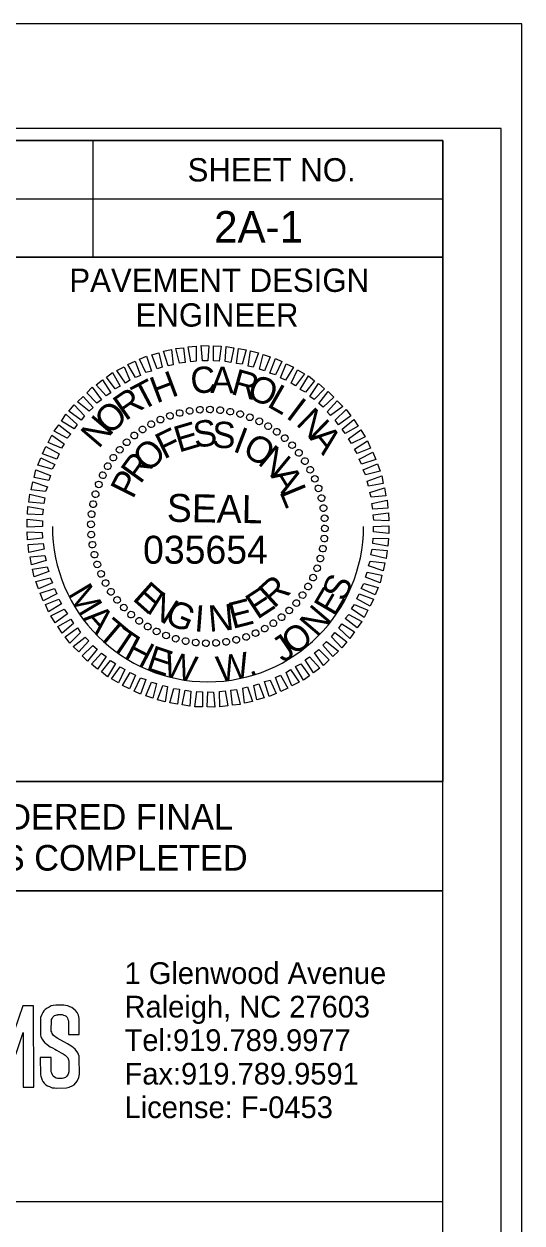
# Model space of a CAD drawing. Extents: x 957297 to 961629, y 830661 to 840840.
# Drawn here: x 960288 to 960394.8, y 840582.4 to 840839.7 of the extents above; entities that cross this region are included whole.
import ezdxf

# ---------------------------------------------------------------- set-up
doc = ezdxf.new("R2010")
doc.units = 0
for name, color, linetype in [('Old_Level_1', 7, 'Continuous'), ('Old_Level_2', 7, 'Continuous'), ('Old_Level_58', 7, 'Continuous'), ('Scratch_Level_0', 7, 'Continuous'), ('Sheet Data Field CELL', 7, 'Continuous'), ('Sheet Plot Border Inside CELL', 7, 'Continuous'), ('Sheet Plot Border Outside CELL', 7, 'Continuous'), ('Sheet Professional Seal CELL', 7, 'Continuous'), ('Sheet Profile Grid Minor CELL', 7, 'Continuous'), ('Sheet Sticker Exception Certification CELL', 7, 'Continuous'), ('Sheet Typical CELL', 7, 'Continuous')]:
    doc.layers.add(name, color=color, linetype=linetype)

# ---------------------------------------------------------------- blocks, each defined once
blk = doc.blocks.new('TSC-LOGO')
at = {"layer": 'Old_Level_1'}
for points in [[(0.4829, 0.0336), (0.4639, 0.0882), (0.4529, 0.0877), (0.4532, 0.0004), (0.4638, 0.0004), (0.4635, 0.0588), (0.4798, 0.0139), (0.4866, 0.0137), (0.502, 0.0593), (0.5021, 0.0007), (0.5135, 0.0008), (0.5133, 0.0879), (0.5018, 0.0878)], [(0.5506, 0.057), (0.5622, 0.057), (0.5622, 0.0744), (0.5612, 0.0779), (0.5598, 0.0808), (0.5583, 0.0828), (0.5564, 0.0845), (0.5542, 0.086), (0.5521, 0.0868), (0.5521, 0.0868), (0.5498, 0.0878), (0.5474, 0.0884), (0.5458, 0.0888), (0.5371, 0.0886), (0.5344, 0.0882), (0.5321, 0.0878), (0.5298, 0.0866), (0.5278, 0.0855), (0.5258, 0.0841), (0.5243, 0.0826), (0.5231, 0.0807), (0.5221, 0.0788), (0.5208, 0.0753), (0.5206, 0.0727), (0.5205, 0.0569), (0.5211, 0.0545), (0.5223, 0.052), (0.5237, 0.05), (0.5252, 0.0484), (0.5274, 0.0467), (0.5297, 0.0449), (0.5311, 0.0438), (0.5335, 0.0427), (0.5359, 0.0416), (0.5379, 0.0403), (0.5401, 0.0389), (0.5427, 0.0375), (0.5449, 0.0364), (0.5471, 0.0349), (0.5486, 0.0334), (0.5499, 0.0322), (0.5506, 0.0298), (0.5511, 0.0283), (0.5509, 0.0171), (0.5501, 0.0147), (0.5489, 0.0126), (0.5472, 0.0111), (0.5454, 0.0103), (0.5437, 0.01), (0.5389, 0.0099), (0.5373, 0.0103), (0.5357, 0.0113), (0.534, 0.0123), (0.5333, 0.0139), (0.5326, 0.0156), (0.5321, 0.017), (0.5319, 0.0325), (0.5202, 0.0324), (0.5204, 0.0138), (0.521, 0.0124), (0.5223, 0.0081), (0.5232, 0.0067), (0.5245, 0.0051), (0.5264, 0.0032), (0.5279, 0.0022), (0.5301, 0.0013), (0.5309, 0.001), (0.533, 0.0001), (0.5357, -0.0002), (0.5376, -0.0004), (0.5483, -0.0001), (0.5513, 0.0006), (0.5554, 0.0024), (0.5568, 0.0031), (0.56, 0.007), (0.5616, 0.0109), (0.5624, 0.0145), (0.5622, 0.0316), (0.5621, 0.034), (0.5615, 0.0358), (0.5605, 0.0376), (0.5578, 0.0414), (0.5543, 0.0442), (0.5494, 0.0471), (0.5457, 0.0493), (0.5384, 0.0532), (0.5346, 0.056), (0.533, 0.0581), (0.5326, 0.0595), (0.5322, 0.0609), (0.5324, 0.0731), (0.5331, 0.0744), (0.5337, 0.0756), (0.5346, 0.0764), (0.5357, 0.0774), (0.537, 0.0779), (0.5383, 0.0784), (0.5391, 0.0783), (0.5391, 0.0787), (0.5439, 0.0786), (0.5453, 0.078), (0.5467, 0.0775), (0.5481, 0.0769), (0.5487, 0.076), (0.5497, 0.0746), (0.5501, 0.0732), (0.5506, 0.0718), (0.5505, 0.0703)]]:
    blk.add_lwpolyline(points, close=True, dxfattribs=at)
blk = doc.blocks.new('TRANSYSTEMS Logo')
at = {"layer": 'Old_Level_58'}
blk.add_lwpolyline([(0, 66.69), (200.05, 66.69), (200.05, 0), (0, 0)], close=True, dxfattribs=at)
at = {"layer": 'Old_Level_1', "xscale": 199.99999999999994, "yscale": 199.99999999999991, "rotation": 0.05340743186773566}
blk.add_blockref('TSC-LOGO', (9.71, 24.35), dxfattribs=at)
at = {"layer": 'Old_Level_2'}
for s, p in [('1 Glenwood Avenue', (131.85, 46.73)), ('Raleigh, NC 27603', (131.85, 39.53)), ('Tel:919.789.9977 ', (131.85, 32.34)), ('Fax:919.789.9591', (131.85, 25.14)), ('License: F-0453', (131.85, 17.94))]:
    blk.add_text(s, height=4.6576, rotation=360, dxfattribs=at).set_placement(p)

msp = doc.modelspace()

# ---------------------------------------------------------------- linework, layer by layer
at = {"layer": 'Scratch_Level_0'}
msp.add_arc((960327.47, 840731.9), 33.36, 180, 360, dxfattribs=at)
at = {"layer": 'Sheet Plot Border Inside CELL'}
msp.add_lwpolyline([(960390.3, 840817.27), (958723.8, 840817.27), (958723.8, 839762.17), (960390.3, 839762.17)], close=True, dxfattribs=at)
at = {"layer": 'Sheet Plot Border Outside CELL'}
msp.add_lwpolyline([(960394.8, 840839.72), (958710.8, 840839.72), (958710.8, 839739.72), (960394.8, 839739.72)], close=True, dxfattribs=at)
at = {"layer": 'Sheet Professional Seal CELL'}
for p, q in [((960319.27, 840755.65), (960319.27, 840755.65)), ((960321.37, 840756.25), (960321.37, 840756.25)), ((960323.57, 840756.65), (960323.57, 840756.65)), ((960325.72, 840756.95), (960325.72, 840756.95)), ((960327.92, 840757), (960327.92, 840757)), ((960330.12, 840756.85), (960330.12, 840756.85)), ((960332.27, 840756.5), (960332.27, 840756.5)), ((960334.37, 840756.05), (960334.37, 840756.05)), ((960315.32, 840753.85), (960315.32, 840753.85)), ((960317.27, 840754.85), (960317.27, 840754.85)), ((960336.47, 840755.35), (960336.47, 840755.35)), ((960338.47, 840754.45), (960338.47, 840754.45)), ((960340.42, 840753.45), (960340.42, 840753.45)), ((960311.67, 840751.45), (960311.67, 840751.45)), ((960313.42, 840752.7), (960313.42, 840752.7)), ((960342.22, 840752.2), (960342.22, 840752.2)), ((960343.97, 840750.85), (960343.97, 840750.85)), ((960308.52, 840748.4), (960308.52, 840748.4)), ((960310.02, 840749.95), (960310.02, 840749.95)), ((960345.52, 840749.35), (960345.52, 840749.35)), ((960307.17, 840746.65), (960307.17, 840746.65)), ((960347.02, 840747.7), (960347.02, 840747.7)), ((960348.27, 840745.95), (960348.27, 840745.95)), ((960304.92, 840742.9), (960304.92, 840742.9)), ((960305.92, 840744.85), (960305.92, 840744.85)), ((960349.42, 840744.05), (960349.42, 840744.05)), ((960304.02, 840740.9), (960304.02, 840740.9)), ((960350.42, 840742.1), (960350.42, 840742.1)), ((960351.22, 840740.1), (960351.22, 840740.1)), ((960303.32, 840738.8), (960303.32, 840738.8)), ((960351.82, 840738), (960351.82, 840738)), ((960302.87, 840736.7), (960302.87, 840736.7)), ((960352.22, 840735.8), (960352.22, 840735.8)), ((960302.37, 840732.35), (960302.37, 840732.35)), ((960302.52, 840734.55), (960302.52, 840734.55)), ((960352.52, 840733.65), (960352.52, 840733.65)), ((960302.42, 840730.15), (960302.42, 840730.15)), ((960327.47, 840731.9), (960327.47, 840731.9)), ((960352.57, 840731.45), (960352.57, 840731.45)), ((960302.72, 840728), (960302.72, 840728)), ((960352.42, 840729.25), (960352.42, 840729.25)), ((960303.12, 840725.8), (960303.12, 840725.8)), ((960351.62, 840725), (960351.62, 840725)), ((960352.07, 840727.1), (960352.07, 840727.1)), ((960303.72, 840723.7), (960303.72, 840723.7)), ((960350.92, 840722.9), (960350.92, 840722.9)), ((960304.52, 840721.7), (960304.52, 840721.7)), ((960305.52, 840719.75), (960305.52, 840719.75)), ((960350.02, 840720.9), (960350.02, 840720.9)), ((960306.67, 840717.85), (960306.67, 840717.85)), ((960347.77, 840717.15), (960347.77, 840717.15)), ((960349.02, 840718.95), (960349.02, 840718.95)), ((960307.92, 840716.1), (960307.92, 840716.1)), ((960309.42, 840714.45), (960309.42, 840714.45)), ((960346.42, 840715.4), (960346.42, 840715.4)), ((960310.97, 840712.95), (960310.97, 840712.95)), ((960343.27, 840712.35), (960343.27, 840712.35)), ((960344.92, 840713.85), (960344.92, 840713.85)), ((960312.72, 840711.6), (960312.72, 840711.6)), ((960314.52, 840710.35), (960314.52, 840710.35)), ((960316.47, 840709.35), (960316.47, 840709.35)), ((960339.62, 840709.95), (960339.62, 840709.95)), ((960341.52, 840711.1), (960341.52, 840711.1)), ((960318.47, 840708.45), (960318.47, 840708.45)), ((960320.57, 840707.75), (960320.57, 840707.75)), ((960322.67, 840707.3), (960322.67, 840707.3)), ((960324.82, 840706.95), (960324.82, 840706.95)), ((960327.02, 840706.8), (960327.02, 840706.8)), ((960329.22, 840706.85), (960329.22, 840706.85)), ((960331.37, 840707.15), (960331.37, 840707.15)), ((960333.57, 840707.55), (960333.57, 840707.55)), ((960335.67, 840708.15), (960335.67, 840708.15)), ((960337.67, 840708.95), (960337.67, 840708.95))]:
    msp.add_line(p, q, dxfattribs=at)
for points in [[(960314.12, 840764.9), (960312.82, 840767.8), (960314.32, 840768.4), (960315.37, 840765.2)], [(960316.57, 840765.7), (960315.42, 840768.7), (960316.97, 840769.15), (960317.62, 840766.05)], [(960318.97, 840766.35), (960317.92, 840769.5), (960319.62, 840769.85), (960320.02, 840766.6)], [(960321.37, 840766.9), (960320.57, 840770.1), (960322.22, 840770.25), (960322.57, 840767.05)], [(960323.77, 840767.2), (960323.22, 840770.4), (960324.92, 840770.6), (960324.97, 840767.35)], [(960326.27, 840767.45), (960326.02, 840770.7), (960327.67, 840770.65), (960327.47, 840767.4)], [(960328.67, 840767.4), (960328.67, 840770.65), (960330.32, 840770.6), (960329.87, 840767.35)], [(960331.17, 840767.25), (960331.37, 840770.5), (960333.02, 840770.2), (960332.37, 840767.05)], [(960333.57, 840766.85), (960334.02, 840770.05), (960335.67, 840769.8), (960334.77, 840766.7)], [(960336.12, 840766.3), (960336.62, 840769.55), (960338.32, 840769.15), (960337.17, 840766.05)], [(960338.52, 840765.65), (960339.27, 840768.75), (960340.82, 840768.25), (960339.57, 840765.3)], [(960309.77, 840762.65), (960307.92, 840765.35), (960309.47, 840766.15), (960310.72, 840763.25)], [(960311.92, 840763.85), (960310.32, 840766.65), (960311.87, 840767.35), (960313.02, 840764.3)], [(960340.77, 840764.75), (960341.92, 840767.9), (960343.32, 840767.3), (960341.92, 840764.4)], [(960343.02, 840763.8), (960344.27, 840766.75), (960345.82, 840766.05), (960344.12, 840763.25)], [(960305.67, 840759.9), (960303.52, 840762.3), (960304.87, 840763.35), (960306.62, 840760.55)], [(960307.57, 840761.4), (960305.72, 840763.95), (960307.02, 840764.9), (960308.67, 840762)], [(960345.32, 840762.65), (960346.67, 840765.5), (960348.17, 840764.65), (960346.27, 840762.05)], [(960347.27, 840761.3), (960349.02, 840764.2), (960350.32, 840763.15), (960348.37, 840760.7)], [(960303.67, 840758.35), (960301.47, 840760.55), (960302.67, 840761.75), (960304.62, 840759.05)], [(960349.32, 840759.8), (960351.17, 840762.55), (960352.47, 840761.45), (960350.27, 840759.1)], [(960351.22, 840758.25), (960353.27, 840760.85), (960354.47, 840759.65), (960352.17, 840757.5)], [(960302.02, 840756.6), (960299.47, 840758.65), (960300.72, 840759.8), (960302.82, 840757.4)], [(960353.02, 840756.5), (960355.17, 840758.85), (960356.37, 840757.65), (960353.77, 840755.7)], [(960298.77, 840752.8), (960296.07, 840754.5), (960297.02, 840755.95), (960299.42, 840753.75)], [(960300.27, 840754.7), (960297.67, 840756.65), (960298.77, 840757.95), (960300.97, 840755.6)], [(960354.77, 840754.7), (960357.07, 840756.95), (960358.12, 840755.6), (960355.47, 840753.7)], [(960297.27, 840750.8), (960294.47, 840752.3), (960295.47, 840753.7), (960298.07, 840751.7)], [(960356.27, 840752.75), (960358.72, 840754.85), (960359.67, 840753.4), (960356.87, 840751.8)], [(960296.07, 840748.65), (960293.22, 840749.9), (960293.97, 840751.45), (960296.67, 840749.6)], [(960357.57, 840750.7), (960360.22, 840752.6), (960361.17, 840751.1), (960358.27, 840749.7)], [(960295.07, 840746.35), (960291.97, 840747.5), (960292.72, 840749.05), (960295.57, 840747.45)], [(960358.87, 840748.5), (960361.67, 840750.25), (960362.32, 840748.7), (960359.47, 840747.55)], [(960359.87, 840746.35), (960362.82, 840747.85), (960363.47, 840746.25), (960360.37, 840745.25)], [(960294.07, 840744.15), (960290.97, 840745.05), (960291.62, 840746.6), (960294.62, 840745.2)], [(960360.77, 840744), (960363.82, 840745.3), (960364.37, 840743.75), (960361.27, 840742.95)], [(960293.32, 840741.75), (960290.22, 840742.4), (960290.57, 840744.05), (960293.72, 840742.8)], [(960361.57, 840741.6), (960364.77, 840742.75), (960365.07, 840741.1), (960361.92, 840740.55)], [(960292.67, 840739.35), (960289.57, 840739.75), (960289.92, 840741.45), (960293.07, 840740.4)], [(960362.17, 840739.2), (960365.32, 840740.15), (960365.62, 840738.45), (960362.47, 840738.15)], [(960292.27, 840736.8), (960289.07, 840737.1), (960289.27, 840738.8), (960292.52, 840738)], [(960362.62, 840736.8), (960365.87, 840737.5), (960366.02, 840735.8), (960362.82, 840735.6)], [(960292.02, 840734.4), (960288.77, 840734.5), (960288.87, 840736.15), (960292.12, 840735.6)], [(960291.97, 840731.9), (960288.72, 840731.75), (960288.72, 840733.45), (960291.97, 840733.1)], [(960362.92, 840734.4), (960366.17, 840734.8), (960366.27, 840733.1), (960363.02, 840733.2)], [(960292.02, 840729.4), (960288.77, 840729), (960288.67, 840730.7), (960291.92, 840730.6)], [(960362.97, 840731.9), (960366.22, 840732.05), (960366.22, 840730.35), (960362.97, 840730.7)], [(960292.32, 840727), (960289.07, 840726.3), (960288.92, 840728), (960292.12, 840728.2)], [(960362.92, 840729.4), (960366.17, 840729.3), (960366.07, 840727.65), (960362.82, 840728.2)], [(960292.77, 840724.6), (960289.62, 840723.65), (960289.32, 840725.35), (960292.47, 840725.65)], [(960362.67, 840727), (960365.87, 840726.7), (960365.67, 840725), (960362.42, 840725.8)], [(960293.37, 840722.2), (960290.17, 840721.05), (960289.87, 840722.7), (960293.02, 840723.25)], [(960361.62, 840722.05), (960364.72, 840721.4), (960364.37, 840719.75), (960361.22, 840721)], [(960362.27, 840724.45), (960365.37, 840724.05), (960365.02, 840722.35), (960361.87, 840723.4)], [(960294.17, 840719.8), (960291.12, 840718.5), (960290.57, 840720.05), (960293.67, 840720.85)], [(960360.87, 840719.65), (960363.97, 840718.75), (960363.32, 840717.2), (960360.32, 840718.6)], [(960295.07, 840717.45), (960292.12, 840715.95), (960291.47, 840717.55), (960294.57, 840718.55)], [(960359.87, 840717.45), (960362.97, 840716.3), (960362.22, 840714.75), (960359.37, 840716.35)], [(960296.07, 840715.3), (960293.27, 840713.55), (960292.62, 840715.1), (960295.47, 840716.25)], [(960358.87, 840715.15), (960361.72, 840713.9), (960360.97, 840712.35), (960358.27, 840714.2)], [(960297.37, 840713.1), (960294.72, 840711.2), (960293.77, 840712.7), (960296.67, 840714.1)], [(960298.67, 840711.05), (960296.22, 840708.95), (960295.27, 840710.4), (960298.07, 840712)], [(960357.67, 840713), (960360.47, 840711.5), (960359.47, 840710.1), (960356.87, 840712.1)], [(960300.17, 840709.1), (960297.87, 840706.85), (960296.82, 840708.2), (960299.47, 840710.1)], [(960356.17, 840711), (960358.87, 840709.3), (960357.92, 840707.85), (960355.52, 840710.05)], [(960301.92, 840707.3), (960299.77, 840704.95), (960298.57, 840706.15), (960301.17, 840708.1)], [(960352.92, 840707.2), (960355.47, 840705.15), (960354.22, 840704), (960352.12, 840706.4)], [(960354.67, 840709.1), (960357.27, 840707.15), (960356.17, 840705.85), (960353.97, 840708.2)], [(960303.72, 840705.55), (960301.67, 840702.95), (960300.47, 840704.15), (960302.77, 840706.3)], [(960305.62, 840704), (960303.77, 840701.25), (960302.47, 840702.35), (960304.67, 840704.7)], [(960351.27, 840705.45), (960353.47, 840703.25), (960352.27, 840702.05), (960350.32, 840704.75)], [(960307.67, 840702.5), (960305.92, 840699.6), (960304.62, 840700.65), (960306.57, 840703.1)], [(960309.62, 840701.15), (960308.27, 840698.3), (960306.77, 840699.15), (960308.67, 840701.75)], [(960347.37, 840702.4), (960349.22, 840699.85), (960347.92, 840698.9), (960346.27, 840701.8)], [(960349.27, 840703.9), (960351.42, 840701.5), (960350.07, 840700.45), (960348.32, 840703.25)], [(960311.92, 840700), (960310.67, 840697.05), (960309.12, 840697.75), (960310.82, 840700.55)], [(960314.17, 840699.05), (960313.02, 840695.9), (960311.62, 840696.5), (960313.02, 840699.4)], [(960340.82, 840698.9), (960342.12, 840696), (960340.62, 840695.4), (960339.57, 840698.6)], [(960343.02, 840699.95), (960344.62, 840697.15), (960343.07, 840696.45), (960341.92, 840699.5)], [(960345.17, 840701.15), (960347.02, 840698.45), (960345.47, 840697.65), (960344.22, 840700.55)], [(960316.42, 840698.15), (960315.67, 840695.05), (960314.12, 840695.55), (960315.37, 840698.5)], [(960318.82, 840697.5), (960318.32, 840694.25), (960316.62, 840694.65), (960317.77, 840697.75)], [(960321.37, 840696.95), (960320.92, 840693.75), (960319.27, 840694), (960320.17, 840697.1)], [(960323.77, 840696.55), (960323.57, 840693.3), (960321.92, 840693.6), (960322.57, 840696.75)], [(960326.27, 840696.4), (960326.27, 840693.15), (960324.62, 840693.2), (960325.07, 840696.45)], [(960328.67, 840696.35), (960328.92, 840693.1), (960327.27, 840693.15), (960327.47, 840696.4)], [(960331.17, 840696.6), (960331.72, 840693.4), (960330.02, 840693.2), (960329.97, 840696.45)], [(960333.57, 840696.9), (960334.37, 840693.7), (960332.72, 840693.55), (960332.37, 840696.75)], [(960335.97, 840697.45), (960337.02, 840694.3), (960335.32, 840693.95), (960334.92, 840697.2)], [(960338.37, 840698.1), (960339.52, 840695.1), (960337.97, 840694.65), (960337.32, 840697.75)]]:
    msp.add_lwpolyline(points, close=True, dxfattribs=at)
for centre, major_axis in [((960317.27, 840754.81), (-0.293, 0.658)), ((960319.3, 840755.61), (-0.234, 0.681)), ((960321.4, 840756.23), (-0.174, 0.699)), ((960323.54, 840756.67), (-0.113, 0.711)), ((960325.72, 840756.92), (-0.05, 0.718)), ((960327.9, 840756.97), (0.013, 0.72)), ((960330.09, 840756.84), (0.075, 0.716)), ((960332.25, 840756.52), (0.137, 0.707)), ((960334.38, 840756.01), (0.198, 0.692)), ((960336.45, 840755.31), (0.258, 0.672)), ((960313.44, 840752.69), (-0.403, 0.597)), ((960315.31, 840753.83), (-0.349, 0.63)), ((960338.46, 840754.44), (0.316, 0.647)), ((960340.38, 840753.4), (0.371, 0.617)), ((960342.21, 840752.19), (0.423, 0.582)), ((960310.04, 840749.94), (-0.5, 0.518)), ((960311.68, 840751.39), (-0.453, 0.56)), ((960343.92, 840750.83), (0.472, 0.543)), ((960308.54, 840748.35), (-0.543, 0.472)), ((960345.51, 840749.32), (0.518, 0.5)), ((960346.96, 840747.68), (0.56, 0.453)), ((960305.97, 840744.82), (-0.617, 0.371)), ((960307.18, 840746.64), (-0.582, 0.423)), ((960348.26, 840745.92), (0.597, 0.403)), ((960304.92, 840742.89), (-0.647, 0.316)), ((960349.4, 840744.06), (0.63, 0.349)), ((960350.38, 840742.1), (0.658, 0.293)), ((960304.05, 840740.89), (-0.672, 0.258)), ((960351.18, 840740.06), (0.681, 0.234)), ((960302.85, 840736.68), (-0.707, 0.137)), ((960303.36, 840738.81), (-0.692, 0.198)), ((960351.8, 840737.97), (0.699, 0.174)), ((960302.52, 840734.52), (-0.716, 0.075)), ((960352.24, 840735.82), (0.711, 0.113)), ((960302.39, 840732.34), (-0.72, 0.013)), ((960352.49, 840733.65), (0.718, 0.05)), ((960302.45, 840730.15), (-0.718, -0.05)), ((960352.41, 840729.28), (0.716, -0.075)), ((960352.54, 840731.46), (0.72, -0.013)), ((960302.69, 840727.97), (-0.711, -0.113)), ((960352.09, 840727.11), (0.707, -0.137)), ((960303.13, 840725.83), (-0.699, -0.174)), ((960351.57, 840724.99), (0.692, -0.198)), ((960303.75, 840723.73), (-0.681, -0.234)), ((960304.55, 840721.7), (-0.658, -0.293)), ((960350.88, 840722.91), (0.672, -0.258)), ((960305.53, 840719.74), (-0.63, -0.349)), ((960348.96, 840718.98), (0.617, -0.371)), ((960350.01, 840720.9), (0.647, -0.316)), ((960306.67, 840717.87), (-0.597, -0.403)), ((960307.98, 840716.11), (-0.56, -0.453)), ((960347.76, 840717.16), (0.582, -0.423)), ((960309.43, 840714.48), (-0.518, -0.5)), ((960344.89, 840713.86), (0.5, -0.518)), ((960346.39, 840715.44), (0.543, -0.472)), ((960311.01, 840712.97), (-0.472, -0.543)), ((960312.72, 840711.61), (-0.423, -0.582)), ((960341.49, 840711.11), (0.403, -0.597)), ((960343.25, 840712.41), (0.453, -0.56)), ((960314.55, 840710.4), (-0.371, -0.617)), ((960316.47, 840709.36), (-0.316, -0.647)), ((960318.48, 840708.48), (-0.258, -0.672)), ((960337.67, 840708.99), (0.293, -0.658)), ((960339.63, 840709.96), (0.349, -0.63)), ((960320.55, 840707.79), (-0.198, -0.692)), ((960322.68, 840707.28), (-0.137, -0.707)), ((960324.84, 840706.96), (-0.075, -0.716)), ((960327.03, 840706.82), (-0.013, -0.72)), ((960329.22, 840706.88), (0.05, -0.718)), ((960331.39, 840707.13), (0.113, -0.711)), ((960333.53, 840707.56), (0.174, -0.699)), ((960335.63, 840708.18), (0.234, -0.681))]:
    msp.add_ellipse(centre, major_axis=major_axis, ratio=0.999708, dxfattribs=at)
at = {"layer": 'Sheet Sticker Exception Certification CELL'}
for p, q in [((960177.75, 840677.17), (960377.79, 840677.17)), ((960377.79, 840677.15), (960377.79, 840653.65)), ((960377.79, 840653.67), (960177.75, 840653.67))]:
    msp.add_line(p, q, dxfattribs=at)
at = {"layer": 'Sheet Typical CELL'}
for p, q in [((960302.8, 840814.67), (960302.8, 840789.67)), ((960177.75, 840802.17), (960377.8, 840802.17))]:
    msp.add_line(p, q, dxfattribs=at)
for points in [[(960377.8, 840814.72), (958877.8, 840814.72), (958877.8, 839764.72), (960377.8, 839764.72)], [(960177.75, 840814.72), (960377.8, 840814.72), (960377.8, 840789.67), (960177.75, 840789.67)], [(960277.8, 840789.67), (960377.8, 840789.67), (960377.8, 840677.17), (960277.8, 840677.17)]]:
    msp.add_lwpolyline(points, close=True, dxfattribs=at)

# ---------------------------------------------------------------- block references
at = {"layer": 'Old_Level_2'}
msp.add_blockref('TRANSYSTEMS Logo', (960177.74, 840586.97), dxfattribs=at)

# ---------------------------------------------------------------- texts
at = {"layer": 'Sheet Data Field CELL'}
msp.add_text('2A-1', height=6.75, dxfattribs=at).set_placement((960328.79, 840792.82))
at = {"layer": 'Sheet Professional Seal CELL'}
for s, height, rotation, p in [('C', 5.64, 6.2199, (960324.02, 840760.25)), ('A', 5.64, 359.0203, (960327.97, 840760.55)), ('T', 5.64, 27.8198, (960313.17, 840756.6)), ('H', 5.64, 20.6195, (960316.42, 840758.25)), ('R', 5.64, 344.6211, (960332.17, 840760.35)), ('O', 5.64, 337.4212, (960335.52, 840759.6)), ('R', 5.64, 35.0205, (960309.77, 840754.4)), ('L', 5.64, 330.2209, (960339.92, 840757.75)), ('O', 5.64, 42.2217, (960306.32, 840751.3)), ('I', 5.64, 323.0201, (960343.97, 840755.35)), ('N', 5.64, 49.4235, (960304.02, 840748.4)), ('N', 5.64, 315.8189, (960346.12, 840753.8)), ('F', 5.64, 25.967, (960318.02, 840746.2)), ('E', 5.64, 16.6111, (960321.22, 840747.7)), ('S', 5.64, 7.2556, (960324.67, 840748.75)), ('S', 5.64, 357.9004, (960328.27, 840748.8)), ('I', 5.64, 339.1896, (960332.57, 840748.1)), ('O', 5.64, 329.8335, (960334.57, 840747.4)), ('A', 5.64, 308.6172, (960349.07, 840750.85)), ('O', 5.64, 44.6812, (960314.72, 840743.25)), ('N', 5.64, 320.4766, (960337.92, 840745.4)), ('R', 5.64, 54.0397, (960312.97, 840740.8)), ('P', 5.64, 63.3989, (960311.37, 840737.6)), ('A', 5.64, 301.7603, (960340.77, 840742.8)), ('L', 5.64, 292.4008, (960342.72, 840739.35)), ('SEAL', 5.998, 359, (960318.62, 840732.9)), ('E', 5.64, 318.2769, (960311.07, 840716.25)), ('R', 5.64, 42.4814, (960341.57, 840714.15)), ('N', 5.64, 327.634, (960314.07, 840713.55)), ('E', 5.64, 33.1241, (960338.02, 840711.8)), ('G', 5.64, 336.9902, (960317.87, 840711.3)), ('I', 5.64, 355.7012, (960324.42, 840709.4)), ('N', 5.64, 5.0564, (960327.77, 840709.25)), ('E', 5.64, 14.4118, (960332.72, 840709.85))]:
    msp.add_text(s, height=height, rotation=rotation, dxfattribs=at).set_placement(p)
at = {"layer": 'Sheet Profile Grid Minor CELL'}
msp.add_text('035654', height=5.998, dxfattribs=at).set_placement((960313.55, 840723.89))
for s, rotation, p in [('M', 300.9117, (960297.24, 840717.43)), ('S', 66.1201, (960356.72, 840715.55)), ('E', 59.5371, (960354.65, 840712.3)), ('N', 49.6054, (960350.86, 840707.91)), ('A', 311.5876, (960300.45, 840712.08)), ('T', 319.7734, (960303.55, 840708.43)), ('T', 326.0702, (960306.26, 840705.95)), ('O', 38.9008, (960346, 840703.98)), ('H', 332.3669, (960309.24, 840703.78)), ('J', 34.0323, (960343.56, 840702.51)), ('E', 341.6117, (960313.99, 840701.22)), ('W', 348.1947, (960317.6, 840699.88)), ('W', 9.2459, (960329.76, 840698.47)), ('.', 20.852, (960336.44, 840699.61))]:
    msp.add_text(s, height=5.5, rotation=rotation, dxfattribs=at).set_placement(p)
at = {"layer": 'Sheet Sticker Exception Certification CELL'}
for s, p in [('DOCUMENT NOT CONSIDERED FINAL', (960198.82, 840666.82)), ('UNLESS ALL SIGNATURES COMPLETED', (960193.75, 840658.02))]:
    msp.add_text(s, height=5.5, dxfattribs=at).set_placement(p)
at = {"layer": 'Sheet Typical CELL'}
for s, height, p in [('SHEET NO.', 5, (960323.1, 840805.92)), ('PAVEMENT DESIGN', 5.0001, (960297.75, 840782.22)), ('ENGINEER', 5, (960311.95, 840774.77))]:
    msp.add_text(s, height=height, dxfattribs=at).set_placement(p)

doc.saveas('drawing.dxf')
